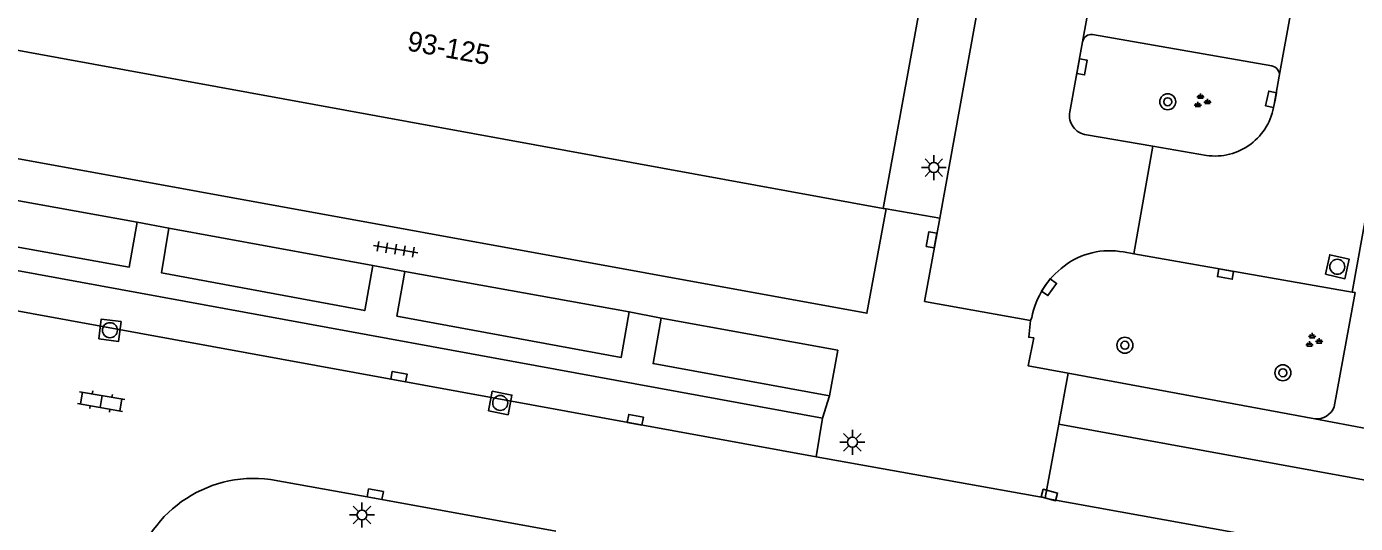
# Model space of a CAD drawing. Extents: x 132999 to 136000, y 398499 to 400501.
# Drawn here: x 133228.8 to 133295.4, y 399832.1 to 399856.9 of the extents above; entities that cross this region are included whole.
import ezdxf

# ---------------------------------------------------------------- set-up
doc = ezdxf.new("R2010")
doc.units = 0
for name, color, linetype in [('gg-anno-huisnummerreeks BGT', 7, 'Continuous'), ('gg-bbg-hoofdgebouw', 7, 'Continuous'), ('gg-knt-verharding', 7, 'Continuous'), ('gg-knt-verharding nz', 7, 'Continuous'), ('gt-grn-weggrens', 7, 'Continuous'), ('gt-symb-boom', 7, 'Continuous'), ('gt-symb-groenvak', 7, 'Continuous'), ('gt-symb-klinker verharding', 7, 'Continuous'), ('gt-symb-kolk', 7, 'Continuous'), ('gt-symb-lichtmast', 7, 'Continuous'), ('gt-symb-rioolschacht', 7, 'Continuous'), ('gt-symb-tegel verharding', 7, 'Continuous')]:
    doc.layers.add(name, color=color, linetype=linetype)

# ---------------------------------------------------------------- blocks, each defined once
blk = doc.blocks.new('gt0-KOLK')
at = {"layer": 'gt-symb-kolk'}
blk.add_lwpolyline([(0, 0), (0.375, 0), (0.375, 0.4), (-0.375, 0.4), (-0.375, 0), (0, 0)], dxfattribs=at)
blk = doc.blocks.new('gt0-BOOM')
at = {"layer": 'gt-symb-boom'}
for radius in [0.4, 0.2]:
    blk.add_circle((0, 0), radius, dxfattribs=at)
blk = doc.blocks.new('gt0-GRVAK')
at = {"layer": 'gt-symb-groenvak'}
for p, q in [((-0.11, 0.189), (-0.228, 0.24)), ((-0.182, 0.153), (0.088, 0.153)), ((-0.091, 0.211), (-0.156, 0.322)), ((-0.047, 0.214), (-0.047, 0.393)), ((-0.004, 0.211), (0.061, 0.322)), ((0.015, 0.189), (0.133, 0.24)), ((0.262, -0.052), (0.197, 0.059)), ((0.305, -0.049), (0.305, 0.13)), ((0.349, -0.052), (0.414, 0.059)), ((-0.245, -0.228), (-0.363, -0.177)), ((-0.318, -0.264), (-0.047, -0.264)), ((-0.226, -0.206), (-0.291, -0.095)), ((-0.183, -0.203), (-0.183, -0.024)), ((-0.139, -0.206), (-0.074, -0.095)), ((-0.12, -0.228), (-0.002, -0.177)), ((0.243, -0.074), (0.125, -0.023)), ((0.17, -0.11), (0.441, -0.11)), ((0.368, -0.074), (0.486, -0.023))]:
    blk.add_line(p, q, dxfattribs=at)
blk = doc.blocks.new('gt0-RS')
at = {"layer": 'gt-symb-rioolschacht'}
blk.add_lwpolyline([(-0.5, -0.5), (0.5, -0.5), (0.5, 0.5), (-0.5, 0.5)], close=True, dxfattribs=at)
blk.add_circle((0, 0), 0.375, dxfattribs=at)
blk = doc.blocks.new('gt0-LMAST')
at = {"layer": 'gt-symb-lichtmast'}
for p, q in [((-0.182, 0.173), (-0.447, 0.438)), ((-0.005, 0.246), (-0.005, 0.621)), ((0.172, 0.173), (0.437, 0.438)), ((-0.255, -0.004), (-0.63, -0.004)), ((-0.182, -0.181), (-0.447, -0.446)), ((-0.005, -0.254), (-0.005, -0.629)), ((0.437, -0.446), (0.172, -0.181)), ((0.245, -0.004), (0.62, -0.004))]:
    blk.add_line(p, q, dxfattribs=at)
blk.add_circle((-0.005, -0.004), 0.25, dxfattribs=at)
blk = doc.blocks.new('gt0-TEG1')
at = {"layer": 'gt-symb-tegel verharding'}
for p, q in [((-1.125, 0), (1.125, 0)), ((-0.9, -0.25), (-0.9, 0.25)), ((-0.45, -0.25), (-0.45, 0.25)), ((0, -0.25), (0, 0.25)), ((0.45, -0.25), (0.45, 0.25)), ((0.9, -0.25), (0.9, 0.25))]:
    blk.add_line(p, q, dxfattribs=at)
blk = doc.blocks.new('gt0-KL1')
at = {"layer": 'gt-symb-klinker verharding'}
for p, q in [((-1.15, 0.3), (1.15, 0.3)), ((-1, -0.3), (-1, 0.3)), ((-0.5, 0.3), (-0.5, 0.45)), ((0, -0.3), (0, 0.3)), ((0.5, 0.3), (0.5, 0.45)), ((1, -0.3), (1, 0.3)), ((-1.15, -0.3), (1.15, -0.3)), ((-0.5, -0.45), (-0.5, -0.3)), ((0.5, -0.45), (0.5, -0.3))]:
    blk.add_line(p, q, dxfattribs=at)

msp = doc.modelspace()

# ---------------------------------------------------------------- linework, layer by layer
at = {"layer": 'gg-bbg-hoofdgebouw'}
for p, q in [((133273.88, 399859.44), (133271.75, 399847.83)), ((133271.75, 399847.83), (133227.129, 399855.971))]:
    msp.add_line(p, q, dxfattribs=at)
at = {"layer": 'gg-knt-verharding'}
for p, q in [((133274.591, 399847.344), (133278.716, 399870.083)), ((133281.756, 399856.175), (133281.121, 399852.658)), ((133291.239, 399854.967), (133282.251, 399856.542)), ((133291.618, 399854.449), (133291.355, 399853.025)), ((133281.945, 399851.521), (133285.274, 399850.948)), ((133285.274, 399850.948), (133287.961, 399850.485)), ((133271.9, 399847.806), (133271.75, 399847.83)), ((133273.833, 399843.165), (133274.591, 399847.344)), ((133296.022, 399847.79), (133295.274, 399843.638)), ((133235.944, 399846.841), (133246.174, 399844.975)), ((133223.68, 399845.574), (133268.712, 399837.32)), ((133284.329, 399845.556), (133283.804, 399845.648)), ((133295.274, 399843.638), (133284.329, 399845.556)), ((133247.781, 399844.679), (133259.028, 399842.645)), ((133273.833, 399843.165), (133279.152, 399842.226)), ((133260.621, 399842.33), (133269.484, 399840.73)), ((133279.204, 399842.363), (133279.152, 399842.226)), ((133269.484, 399840.73), (133269.062, 399838.45)), ((133281.037, 399839.577), (133293.402, 399837.298)), ((133268.712, 399837.32), (133268.393, 399835.391)), ((133297.047, 399836.613), (133293.402, 399837.298)), ((133280.572, 399837.025), (133279.876, 399833.332)), ((133314.211, 399830.893), (133280.572, 399837.025)), ((133268.393, 399835.391), (133279.876, 399833.332))]:
    msp.add_line(p, q, dxfattribs=at)
for points in [[(133226.286, 399850.701), (133270.944, 399842.577), (133271.9, 399847.806)], [(133223.726, 399846.719), (133224.143, 399848.971), (133234.349, 399847.134)], [(133234.349, 399847.134), (133233.961, 399844.889), (133223.726, 399846.719)], [(133246.174, 399844.975), (133245.769, 399842.716), (133235.58, 399844.598), (133235.944, 399846.841)], [(133259.028, 399842.645), (133258.627, 399840.369), (133247.374, 399842.435), (133247.781, 399844.679)], [(133294.374, 399837.888), (133295.422, 399843.612), (133295.274, 399843.638)], [(133269.062, 399838.45), (133260.22, 399840.057), (133260.621, 399842.33)], [(133279.152, 399842.226), (133279.054, 399841.382), (133279.311, 399841.344), (133279.035, 399839.946), (133281.037, 399839.577)], [(133241.04, 399834.256), (133246.26, 399833.326), (133255.344, 399831.669)], [(133279.876, 399833.332), (133280.038, 399833.288), (133295.303, 399830.535), (133313.749, 399827.162)]]:
    msp.add_lwpolyline(points, dxfattribs=at)
for centre, radius, start, end in [((133282.205, 399856.087), 0.458, 84.22065, 168.88687), ((133291.152, 399854.506), 0.47, 353.07414, 79.30876), ((133282.054, 399852.467), 0.952, 168.43023, 263.43252), ((133288.392, 399853.446), 2.993, 261.71669, 351.90417), ((133283.103, 399841.984), 3.731, 79.16194, 127.56579), ((133283.402, 399841.519), 4.282, 126.95031, 168.63229), ((133293.489, 399838.25), 0.956, 264.76258, 337.75257), ((133240.204, 399828.092), 6.22, 82.27695, 168.91703)]:
    msp.add_arc(centre, radius, start, end, dxfattribs=at)
at = {"layer": 'gg-knt-verharding nz'}
msp.add_line((133268.393, 399835.391), (133223.274, 399843.629), dxfattribs=at)
for points in [[(133285.311, 399875.674), (133284.943, 399873.729), (133283.14, 399863.741), (133281.756, 399856.175)], [(133293.331, 399864.023), (133292.85, 399861.243), (133291.618, 399854.449)]]:
    msp.add_lwpolyline(points, dxfattribs=at)
at = {"layer": 'gt-grn-weggrens'}
for p, q in [((133284.329, 399845.556), (133285.274, 399850.948)), ((133234.349, 399847.134), (133235.944, 399846.841)), ((133247.781, 399844.679), (133246.174, 399844.975)), ((133260.621, 399842.33), (133259.028, 399842.645)), ((133280.572, 399837.025), (133281.037, 399839.577)), ((133268.712, 399837.32), (133269.062, 399838.45))]:
    msp.add_line(p, q, dxfattribs=at)
msp.add_lwpolyline([(133271.9, 399847.806), (133272.683, 399847.671), (133274.591, 399847.344)], dxfattribs=at)

# ---------------------------------------------------------------- block references
at = {"layer": 'gt-symb-boom'}
for p in [(133286.024, 399853.168), (133283.876, 399840.978), (133291.797, 399839.6)]:
    msp.add_blockref('gt0-BOOM', p, dxfattribs=at)
at = {"layer": 'gt-symb-groenvak'}
for p in [(133287.716, 399853.189), (133293.312, 399841.201)]:
    msp.add_blockref('gt0-GRVAK', p, dxfattribs=at)
at = {"layer": 'gt-symb-klinker verharding', "rotation": -9.848622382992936}
msp.add_blockref('gt0-KL1', (133232.544, 399838.162), dxfattribs=at)
at = {"layer": 'gt-symb-kolk'}
for p, rotation in [((133281.529, 399854.954), -100.54573436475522), ((133291.403, 399853.254), 78.17329607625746), ((133274.378, 399846.223), 79.925667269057), ((133288.957, 399844.743), 170.0949207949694), ((133279.912, 399844), -125.39110751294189), ((133247.443, 399839.209), -10.320726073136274), ((133259.296, 399837.051), -10.336604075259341), ((133246.26, 399833.326), -10.107081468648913), ((133280.038, 399833.288), -15.204863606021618)]:
    msp.add_blockref('gt0-KOLK', p, dxfattribs=dict(at, rotation=rotation))
at = {"layer": 'gt-symb-lichtmast'}
for p in [(133274.303, 399849.88), (133270.221, 399836.128), (133245.63, 399832.484)]:
    msp.add_blockref('gt0-LMAST', p, dxfattribs=at)
at = {"layer": 'gt-symb-rioolschacht'}
for p, rotation in [((133294.527, 399844.908), -12.715336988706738), ((133232.988, 399841.733), -7.2821579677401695), ((133252.556, 399838.088), -11.026644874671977)]:
    msp.add_blockref('gt0-RS', p, dxfattribs=dict(at, rotation=rotation))
at = {"layer": 'gt-symb-tegel verharding', "rotation": -9.500010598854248}
msp.add_blockref('gt0-TEG1', (133247.312, 399845.785), dxfattribs=at)

# ---------------------------------------------------------------- texts
at = {"layer": 'gg-anno-huisnummerreeks BGT'}
msp.add_text('93-125', height=1, rotation=349.7, dxfattribs=at).set_placement((133247.848, 399855.747))

doc.saveas('drawing.dxf')
